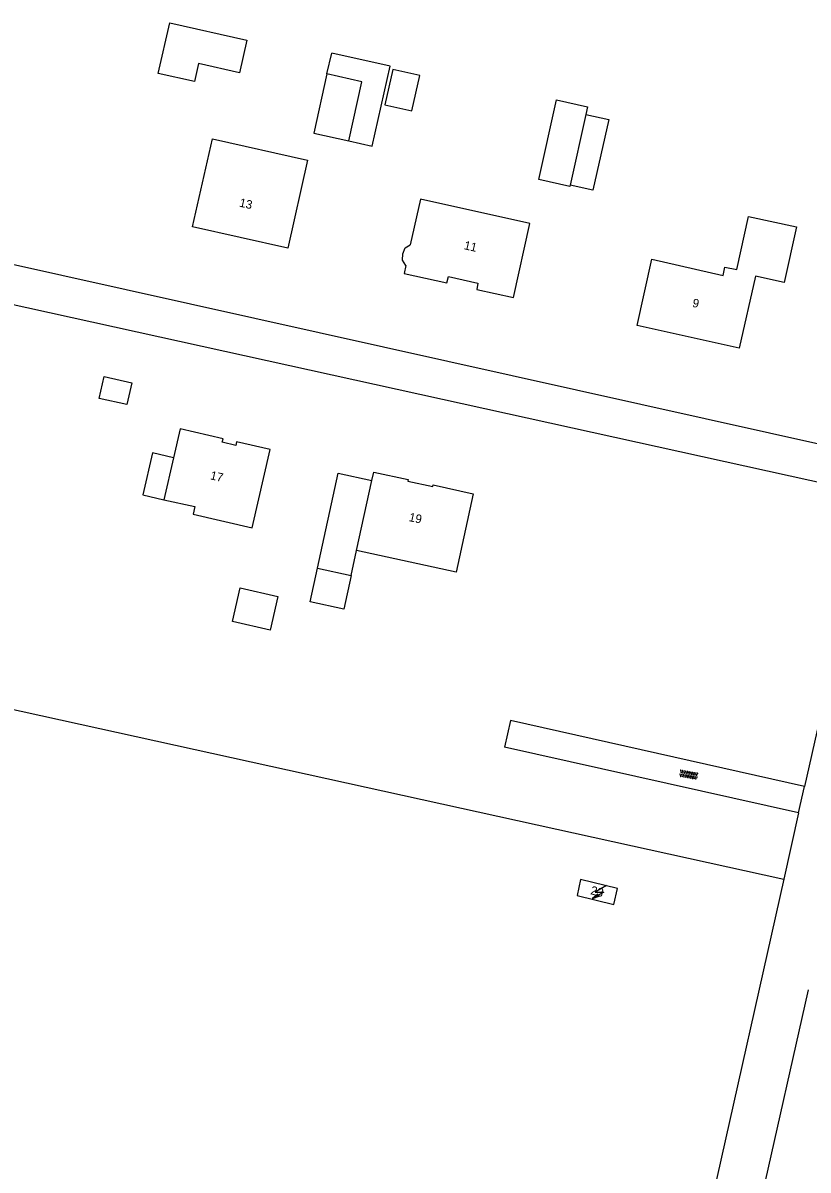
# Model space of a CAD drawing. Extents: x 124000 to 129000, y 395500 to 397503.
# Drawn here: x 128506.4 to 128597.6, y 396605.3 to 396738.6 of the extents above; entities that cross this region are included whole.
import ezdxf

# ---------------------------------------------------------------- set-up
doc = ezdxf.new("R2010")
doc.units = 0
for name, color, linetype in [('gg-anno-huisnummerreeks BGT', 7, 'Continuous'), ('gg-bbg-bijgebouw', 7, 'Continuous'), ('gg-bbg-gedigitaliseerde bijgebouw', 7, 'Continuous'), ('gg-bbg-hoofdgebouw', 7, 'Continuous'), ('gg-bbg-luifel en loopbrug', 7, 'Continuous'), ('gg-knt-onverhard', 7, 'Continuous'), ('gg-knt-verharding', 7, 'Continuous'), ('gt-grn-vlakafsluiter', 7, 'Continuous'), ('gt-grn-weggrens', 7, 'Continuous'), ('gt-symb-overige verharding', 7, 'Continuous'), ('gt-symb-trafo symbool', 7, 'Continuous')]:
    doc.layers.add(name, color=color, linetype=linetype)

# ---------------------------------------------------------------- blocks, each defined once
blk = doc.blocks.new('gt0-HSP')
at = {"layer": 'gt-symb-trafo symbool'}
for points in [[(0.77, 0.75), (-0.53, 0), (0.47, 0), (-0.83, -0.75)], [(-0.22, -0.24), (-0.83, -0.75), (-0.08, -0.48)]]:
    blk.add_lwpolyline(points, dxfattribs=at)
blk = doc.blocks.new('gt0-OVH')
at = {"layer": 'gt-symb-overige verharding'}
for points in [[(-0.97, 0.3), (-0.97, 0.31), (-0.96, 0.32), (-0.97, 0.33), (-0.97, 0.34), (-0.98, 0.35), (-0.99, 0.35), (-1, 0.36), (-1.01, 0.35), (-1.02, 0.35), (-1.03, 0.34), (-1.03, 0.33), (-1.04, 0.32), (-1.03, 0.31), (-1.03, 0.3), (-1.02, 0.29), (-1.01, 0.29), (-1, 0.28), (-0.99, 0.29), (-0.98, 0.29)], [(-0.87, 0.11), (-0.87, 0.12), (-0.86, 0.13), (-0.87, 0.14), (-0.87, 0.15), (-0.88, 0.16), (-0.89, 0.16), (-0.9, 0.16), (-0.91, 0.16), (-0.92, 0.16), (-0.93, 0.15), (-0.93, 0.14), (-0.94, 0.13), (-0.93, 0.12), (-0.93, 0.11), (-0.92, 0.1), (-0.91, 0.09), (-0.9, 0.09), (-0.89, 0.09), (-0.88, 0.1)], [(-0.77, 0.3), (-0.77, 0.31), (-0.76, 0.32), (-0.77, 0.33), (-0.77, 0.34), (-0.78, 0.35), (-0.79, 0.35), (-0.8, 0.36), (-0.81, 0.35), (-0.82, 0.35), (-0.83, 0.34), (-0.83, 0.33), (-0.84, 0.32), (-0.83, 0.31), (-0.83, 0.3), (-0.82, 0.29), (-0.81, 0.29), (-0.8, 0.28), (-0.79, 0.29), (-0.78, 0.29)], [(-0.67, 0.11), (-0.67, 0.12), (-0.66, 0.13), (-0.67, 0.14), (-0.67, 0.15), (-0.68, 0.16), (-0.69, 0.16), (-0.7, 0.16), (-0.71, 0.16), (-0.72, 0.16), (-0.73, 0.15), (-0.73, 0.14), (-0.74, 0.13), (-0.73, 0.12), (-0.73, 0.11), (-0.72, 0.1), (-0.71, 0.09), (-0.7, 0.09), (-0.69, 0.09), (-0.68, 0.1)], [(-0.57, 0.3), (-0.57, 0.31), (-0.56, 0.32), (-0.57, 0.33), (-0.57, 0.34), (-0.58, 0.35), (-0.59, 0.35), (-0.6, 0.36), (-0.61, 0.35), (-0.62, 0.35), (-0.63, 0.34), (-0.63, 0.33), (-0.64, 0.32), (-0.63, 0.31), (-0.63, 0.3), (-0.62, 0.29), (-0.61, 0.29), (-0.6, 0.28), (-0.59, 0.29), (-0.58, 0.29)], [(-0.47, 0.11), (-0.47, 0.12), (-0.46, 0.13), (-0.47, 0.14), (-0.47, 0.15), (-0.48, 0.16), (-0.49, 0.16), (-0.5, 0.16), (-0.51, 0.16), (-0.52, 0.16), (-0.53, 0.15), (-0.53, 0.14), (-0.54, 0.13), (-0.53, 0.12), (-0.53, 0.11), (-0.52, 0.1), (-0.51, 0.09), (-0.5, 0.09), (-0.49, 0.09), (-0.48, 0.1)], [(-0.37, 0.3), (-0.37, 0.31), (-0.36, 0.32), (-0.37, 0.33), (-0.37, 0.34), (-0.38, 0.35), (-0.39, 0.35), (-0.4, 0.36), (-0.41, 0.35), (-0.42, 0.35), (-0.43, 0.34), (-0.43, 0.33), (-0.44, 0.32), (-0.43, 0.31), (-0.43, 0.3), (-0.42, 0.29), (-0.41, 0.29), (-0.4, 0.28), (-0.39, 0.29), (-0.38, 0.29)], [(-0.27, 0.11), (-0.27, 0.12), (-0.26, 0.13), (-0.27, 0.14), (-0.27, 0.15), (-0.28, 0.16), (-0.29, 0.16), (-0.3, 0.16), (-0.31, 0.16), (-0.32, 0.16), (-0.33, 0.15), (-0.33, 0.14), (-0.34, 0.13), (-0.33, 0.12), (-0.33, 0.11), (-0.32, 0.1), (-0.31, 0.09), (-0.3, 0.09), (-0.29, 0.09), (-0.28, 0.1)], [(-0.17, 0.3), (-0.17, 0.31), (-0.16, 0.32), (-0.17, 0.33), (-0.17, 0.34), (-0.18, 0.35), (-0.19, 0.35), (-0.2, 0.36), (-0.21, 0.35), (-0.22, 0.35), (-0.23, 0.34), (-0.23, 0.33), (-0.24, 0.32), (-0.23, 0.31), (-0.23, 0.3), (-0.22, 0.29), (-0.21, 0.29), (-0.2, 0.28), (-0.19, 0.29), (-0.18, 0.29)], [(-0.07, 0.11), (-0.07, 0.12), (-0.06, 0.13), (-0.07, 0.14), (-0.07, 0.15), (-0.08, 0.16), (-0.09, 0.16), (-0.1, 0.16), (-0.11, 0.16), (-0.12, 0.16), (-0.13, 0.15), (-0.13, 0.14), (-0.14, 0.13), (-0.13, 0.12), (-0.13, 0.11), (-0.12, 0.1), (-0.11, 0.09), (-0.1, 0.09), (-0.09, 0.09), (-0.08, 0.1)], [(0.03, 0.3), (0.03, 0.31), (0.04, 0.32), (0.03, 0.33), (0.03, 0.34), (0.02, 0.35), (0.01, 0.35), (0, 0.36), (-0.01, 0.35), (-0.02, 0.35), (-0.03, 0.34), (-0.03, 0.33), (-0.04, 0.32), (-0.03, 0.31), (-0.03, 0.3), (-0.02, 0.29), (-0.01, 0.29), (0, 0.28), (0.01, 0.29), (0.02, 0.29)], [(0.13, 0.11), (0.13, 0.12), (0.14, 0.13), (0.13, 0.14), (0.13, 0.15), (0.12, 0.16), (0.11, 0.16), (0.1, 0.16), (0.09, 0.16), (0.08, 0.16), (0.07, 0.15), (0.07, 0.14), (0.06, 0.13), (0.07, 0.12), (0.07, 0.11), (0.08, 0.1), (0.09, 0.09), (0.1, 0.09), (0.11, 0.09), (0.12, 0.1)], [(0.23, 0.3), (0.23, 0.31), (0.24, 0.32), (0.23, 0.33), (0.23, 0.34), (0.22, 0.35), (0.21, 0.35), (0.2, 0.36), (0.19, 0.35), (0.18, 0.35), (0.17, 0.34), (0.17, 0.33), (0.16, 0.32), (0.17, 0.31), (0.17, 0.3), (0.18, 0.29), (0.19, 0.29), (0.2, 0.28), (0.21, 0.29), (0.22, 0.29)], [(0.33, 0.11), (0.33, 0.12), (0.34, 0.13), (0.33, 0.14), (0.33, 0.15), (0.32, 0.16), (0.31, 0.16), (0.3, 0.16), (0.29, 0.16), (0.28, 0.16), (0.27, 0.15), (0.27, 0.14), (0.26, 0.13), (0.27, 0.12), (0.27, 0.11), (0.28, 0.1), (0.29, 0.09), (0.3, 0.09), (0.31, 0.09), (0.32, 0.1)], [(0.43, 0.3), (0.43, 0.31), (0.44, 0.32), (0.43, 0.33), (0.43, 0.34), (0.42, 0.35), (0.41, 0.35), (0.4, 0.36), (0.39, 0.35), (0.38, 0.35), (0.37, 0.34), (0.37, 0.33), (0.36, 0.32), (0.37, 0.31), (0.37, 0.3), (0.38, 0.29), (0.39, 0.29), (0.4, 0.28), (0.41, 0.29), (0.42, 0.29)], [(0.53, 0.11), (0.53, 0.12), (0.54, 0.13), (0.53, 0.14), (0.53, 0.15), (0.52, 0.16), (0.51, 0.16), (0.5, 0.16), (0.49, 0.16), (0.48, 0.16), (0.47, 0.15), (0.47, 0.14), (0.46, 0.13), (0.47, 0.12), (0.47, 0.11), (0.48, 0.1), (0.49, 0.09), (0.5, 0.09), (0.51, 0.09), (0.52, 0.1)], [(0.63, 0.3), (0.63, 0.31), (0.64, 0.32), (0.63, 0.33), (0.63, 0.34), (0.62, 0.35), (0.61, 0.35), (0.6, 0.36), (0.59, 0.35), (0.58, 0.35), (0.57, 0.34), (0.57, 0.33), (0.56, 0.32), (0.57, 0.31), (0.57, 0.3), (0.58, 0.29), (0.59, 0.29), (0.6, 0.28), (0.61, 0.29), (0.62, 0.29)], [(0.73, 0.11), (0.73, 0.12), (0.74, 0.13), (0.73, 0.14), (0.73, 0.15), (0.72, 0.16), (0.71, 0.16), (0.7, 0.16), (0.69, 0.16), (0.68, 0.16), (0.67, 0.15), (0.67, 0.14), (0.66, 0.13), (0.67, 0.12), (0.67, 0.11), (0.68, 0.1), (0.69, 0.09), (0.7, 0.09), (0.71, 0.09), (0.72, 0.1)], [(0.83, 0.3), (0.83, 0.31), (0.84, 0.32), (0.83, 0.33), (0.83, 0.34), (0.82, 0.35), (0.81, 0.35), (0.8, 0.36), (0.79, 0.35), (0.78, 0.35), (0.77, 0.34), (0.77, 0.33), (0.76, 0.32), (0.77, 0.31), (0.77, 0.3), (0.78, 0.29), (0.79, 0.29), (0.8, 0.28), (0.81, 0.29), (0.82, 0.29)], [(0.93, 0.11), (0.93, 0.12), (0.94, 0.13), (0.93, 0.14), (0.93, 0.15), (0.92, 0.16), (0.91, 0.16), (0.9, 0.16), (0.89, 0.16), (0.88, 0.16), (0.87, 0.15), (0.87, 0.14), (0.86, 0.13), (0.87, 0.12), (0.87, 0.11), (0.88, 0.1), (0.89, 0.09), (0.9, 0.09), (0.91, 0.09), (0.92, 0.1)], [(1.03, 0.3), (1.03, 0.31), (1.04, 0.32), (1.03, 0.33), (1.03, 0.34), (1.02, 0.35), (1.01, 0.35), (1, 0.36), (0.99, 0.35), (0.98, 0.35), (0.97, 0.34), (0.97, 0.33), (0.96, 0.32), (0.97, 0.31), (0.97, 0.3), (0.98, 0.29), (0.99, 0.29), (1, 0.28), (1.01, 0.29), (1.02, 0.29)], [(-0.97, -0.14), (-0.97, -0.13), (-0.96, -0.12), (-0.97, -0.11), (-0.97, -0.1), (-0.98, -0.09), (-0.99, -0.09), (-1, -0.08), (-1.01, -0.09), (-1.02, -0.09), (-1.03, -0.1), (-1.03, -0.11), (-1.04, -0.12), (-1.03, -0.13), (-1.03, -0.14), (-1.02, -0.15), (-1.01, -0.15), (-1, -0.16), (-0.99, -0.15), (-0.98, -0.15)], [(-0.87, -0.33), (-0.87, -0.32), (-0.86, -0.31), (-0.87, -0.3), (-0.87, -0.29), (-0.88, -0.28), (-0.89, -0.28), (-0.9, -0.28), (-0.91, -0.28), (-0.92, -0.28), (-0.93, -0.29), (-0.93, -0.3), (-0.94, -0.31), (-0.93, -0.32), (-0.93, -0.33), (-0.92, -0.34), (-0.91, -0.35), (-0.9, -0.35), (-0.89, -0.35), (-0.88, -0.34)], [(-0.77, -0.14), (-0.77, -0.13), (-0.76, -0.12), (-0.77, -0.11), (-0.77, -0.1), (-0.78, -0.09), (-0.79, -0.09), (-0.8, -0.08), (-0.81, -0.09), (-0.82, -0.09), (-0.83, -0.1), (-0.83, -0.11), (-0.84, -0.12), (-0.83, -0.13), (-0.83, -0.14), (-0.82, -0.15), (-0.81, -0.15), (-0.8, -0.16), (-0.79, -0.15), (-0.78, -0.15)], [(-0.67, -0.33), (-0.67, -0.32), (-0.66, -0.31), (-0.67, -0.3), (-0.67, -0.29), (-0.68, -0.28), (-0.69, -0.28), (-0.7, -0.28), (-0.71, -0.28), (-0.72, -0.28), (-0.73, -0.29), (-0.73, -0.3), (-0.74, -0.31), (-0.73, -0.32), (-0.73, -0.33), (-0.72, -0.34), (-0.71, -0.35), (-0.7, -0.35), (-0.69, -0.35), (-0.68, -0.34)], [(-0.57, -0.14), (-0.57, -0.13), (-0.56, -0.12), (-0.57, -0.11), (-0.57, -0.1), (-0.58, -0.09), (-0.59, -0.09), (-0.6, -0.08), (-0.61, -0.09), (-0.62, -0.09), (-0.63, -0.1), (-0.63, -0.11), (-0.64, -0.12), (-0.63, -0.13), (-0.63, -0.14), (-0.62, -0.15), (-0.61, -0.15), (-0.6, -0.16), (-0.59, -0.15), (-0.58, -0.15)], [(-0.47, -0.33), (-0.47, -0.32), (-0.46, -0.31), (-0.47, -0.3), (-0.47, -0.29), (-0.48, -0.28), (-0.49, -0.28), (-0.5, -0.28), (-0.51, -0.28), (-0.52, -0.28), (-0.53, -0.29), (-0.53, -0.3), (-0.54, -0.31), (-0.53, -0.32), (-0.53, -0.33), (-0.52, -0.34), (-0.51, -0.35), (-0.5, -0.35), (-0.49, -0.35), (-0.48, -0.34)], [(-0.37, -0.14), (-0.37, -0.13), (-0.36, -0.12), (-0.37, -0.11), (-0.37, -0.1), (-0.38, -0.09), (-0.39, -0.09), (-0.4, -0.08), (-0.41, -0.09), (-0.42, -0.09), (-0.43, -0.1), (-0.43, -0.11), (-0.44, -0.12), (-0.43, -0.13), (-0.43, -0.14), (-0.42, -0.15), (-0.41, -0.15), (-0.4, -0.16), (-0.39, -0.15), (-0.38, -0.15)], [(-0.27, -0.33), (-0.27, -0.32), (-0.26, -0.31), (-0.27, -0.3), (-0.27, -0.29), (-0.28, -0.28), (-0.29, -0.28), (-0.3, -0.28), (-0.31, -0.28), (-0.32, -0.28), (-0.33, -0.29), (-0.33, -0.3), (-0.34, -0.31), (-0.33, -0.32), (-0.33, -0.33), (-0.32, -0.34), (-0.31, -0.35), (-0.3, -0.35), (-0.29, -0.35), (-0.28, -0.34)], [(-0.17, -0.14), (-0.17, -0.13), (-0.16, -0.12), (-0.17, -0.11), (-0.17, -0.1), (-0.18, -0.09), (-0.19, -0.09), (-0.2, -0.08), (-0.21, -0.09), (-0.22, -0.09), (-0.23, -0.1), (-0.23, -0.11), (-0.24, -0.12), (-0.23, -0.13), (-0.23, -0.14), (-0.22, -0.15), (-0.21, -0.15), (-0.2, -0.16), (-0.19, -0.15), (-0.18, -0.15)], [(-0.07, -0.33), (-0.07, -0.32), (-0.06, -0.31), (-0.07, -0.3), (-0.07, -0.29), (-0.08, -0.28), (-0.09, -0.28), (-0.1, -0.28), (-0.11, -0.28), (-0.12, -0.28), (-0.13, -0.29), (-0.13, -0.3), (-0.14, -0.31), (-0.13, -0.32), (-0.13, -0.33), (-0.12, -0.34), (-0.11, -0.35), (-0.1, -0.35), (-0.09, -0.35), (-0.08, -0.34)], [(0.03, -0.14), (0.03, -0.13), (0.04, -0.12), (0.03, -0.11), (0.03, -0.1), (0.02, -0.09), (0.01, -0.09), (0, -0.08), (-0.01, -0.09), (-0.02, -0.09), (-0.03, -0.1), (-0.03, -0.11), (-0.04, -0.12), (-0.03, -0.13), (-0.03, -0.14), (-0.02, -0.15), (-0.01, -0.15), (0, -0.16), (0.01, -0.15), (0.02, -0.15)], [(0.13, -0.33), (0.13, -0.32), (0.14, -0.31), (0.13, -0.3), (0.13, -0.29), (0.12, -0.28), (0.11, -0.28), (0.1, -0.28), (0.09, -0.28), (0.08, -0.28), (0.07, -0.29), (0.07, -0.3), (0.06, -0.31), (0.07, -0.32), (0.07, -0.33), (0.08, -0.34), (0.09, -0.35), (0.1, -0.35), (0.11, -0.35), (0.12, -0.34)], [(0.23, -0.14), (0.23, -0.13), (0.24, -0.12), (0.23, -0.11), (0.23, -0.1), (0.22, -0.09), (0.21, -0.09), (0.2, -0.08), (0.19, -0.09), (0.18, -0.09), (0.17, -0.1), (0.17, -0.11), (0.16, -0.12), (0.17, -0.13), (0.17, -0.14), (0.18, -0.15), (0.19, -0.15), (0.2, -0.16), (0.21, -0.15), (0.22, -0.15)], [(0.33, -0.33), (0.33, -0.32), (0.34, -0.31), (0.33, -0.3), (0.33, -0.29), (0.32, -0.28), (0.31, -0.28), (0.3, -0.28), (0.29, -0.28), (0.28, -0.28), (0.27, -0.29), (0.27, -0.3), (0.26, -0.31), (0.27, -0.32), (0.27, -0.33), (0.28, -0.34), (0.29, -0.35), (0.3, -0.35), (0.31, -0.35), (0.32, -0.34)], [(0.43, -0.14), (0.43, -0.13), (0.44, -0.12), (0.43, -0.11), (0.43, -0.1), (0.42, -0.09), (0.41, -0.09), (0.4, -0.08), (0.39, -0.09), (0.38, -0.09), (0.37, -0.1), (0.37, -0.11), (0.36, -0.12), (0.37, -0.13), (0.37, -0.14), (0.38, -0.15), (0.39, -0.15), (0.4, -0.16), (0.41, -0.15), (0.42, -0.15)], [(0.53, -0.33), (0.53, -0.32), (0.54, -0.31), (0.53, -0.3), (0.53, -0.29), (0.52, -0.28), (0.51, -0.28), (0.5, -0.28), (0.49, -0.28), (0.48, -0.28), (0.47, -0.29), (0.47, -0.3), (0.46, -0.31), (0.47, -0.32), (0.47, -0.33), (0.48, -0.34), (0.49, -0.35), (0.5, -0.35), (0.51, -0.35), (0.52, -0.34)], [(0.63, -0.14), (0.63, -0.13), (0.64, -0.12), (0.63, -0.11), (0.63, -0.1), (0.62, -0.09), (0.61, -0.09), (0.6, -0.08), (0.59, -0.09), (0.58, -0.09), (0.57, -0.1), (0.57, -0.11), (0.56, -0.12), (0.57, -0.13), (0.57, -0.14), (0.58, -0.15), (0.59, -0.15), (0.6, -0.16), (0.61, -0.15), (0.62, -0.15)], [(0.73, -0.33), (0.73, -0.32), (0.74, -0.31), (0.73, -0.3), (0.73, -0.29), (0.72, -0.28), (0.71, -0.28), (0.7, -0.28), (0.69, -0.28), (0.68, -0.28), (0.67, -0.29), (0.67, -0.3), (0.66, -0.31), (0.67, -0.32), (0.67, -0.33), (0.68, -0.34), (0.69, -0.35), (0.7, -0.35), (0.71, -0.35), (0.72, -0.34)], [(0.83, -0.14), (0.83, -0.13), (0.84, -0.12), (0.83, -0.11), (0.83, -0.1), (0.82, -0.09), (0.81, -0.09), (0.8, -0.08), (0.79, -0.09), (0.78, -0.09), (0.77, -0.1), (0.77, -0.11), (0.76, -0.12), (0.77, -0.13), (0.77, -0.14), (0.78, -0.15), (0.79, -0.15), (0.8, -0.16), (0.81, -0.15), (0.82, -0.15)], [(0.93, -0.33), (0.93, -0.32), (0.94, -0.31), (0.93, -0.3), (0.93, -0.29), (0.92, -0.28), (0.91, -0.28), (0.9, -0.28), (0.89, -0.28), (0.88, -0.28), (0.87, -0.29), (0.87, -0.3), (0.86, -0.31), (0.87, -0.32), (0.87, -0.33), (0.88, -0.34), (0.89, -0.35), (0.9, -0.35), (0.91, -0.35), (0.92, -0.34)], [(1.03, -0.14), (1.03, -0.13), (1.04, -0.12), (1.03, -0.11), (1.03, -0.1), (1.02, -0.09), (1.01, -0.09), (1, -0.08), (0.99, -0.09), (0.98, -0.09), (0.97, -0.1), (0.97, -0.11), (0.96, -0.12), (0.97, -0.13), (0.97, -0.14), (0.98, -0.15), (0.99, -0.15), (1, -0.16), (1.01, -0.15), (1.02, -0.15)]]:
    blk.add_lwpolyline(points, close=True, dxfattribs=at)

msp = doc.modelspace()

# ---------------------------------------------------------------- linework, layer by layer
at = {"layer": 'gg-bbg-bijgebouw'}
msp.add_line((128571.78, 396727.99), (128569.96, 396719.76), dxfattribs=at)
for points in [[(128569.96, 396719.76), (128569.93, 396719.61), (128566.3, 396720.42), (128568.35, 396729.67)], [(128568.35, 396729.67), (128571.97, 396728.87), (128571.78, 396727.99)]]:
    msp.add_lwpolyline(points, dxfattribs=at)
at = {"layer": 'gg-bbg-gedigitaliseerde bijgebouw'}
for p, q in [((128541.71, 396732.69), (128540.17, 396725.83)), ((128540.17, 396725.83), (128544.24, 396724.92)), ((128540.61, 396675.26), (128544.53, 396674.4))]:
    msp.add_line(p, q, dxfattribs=at)
for points in [[(128523.45, 396738.62), (128532.39, 396736.61), (128531.54, 396732.83), (128526.79, 396733.9), (128526.31, 396731.8), (128522.12, 396732.74), (128523.45, 396738.62)], [(128544.24, 396724.92), (128545.78, 396731.77), (128541.71, 396732.69)], [(128515.82, 396697.53), (128519.04, 396696.79), (128518.46, 396694.26), (128515.24, 396694.99), (128515.82, 396697.53)], [(128544.53, 396674.4), (128543.68, 396670.5), (128539.76, 396671.35), (128540.61, 396675.26)], [(128531.64, 396672.96), (128536.02, 396671.95), (128535.13, 396668.05), (128530.74, 396669.06), (128531.64, 396672.96)]]:
    msp.add_lwpolyline(points, dxfattribs=at)
at = {"layer": 'gg-bbg-hoofdgebouw'}
for p, q in [((128523.89, 396688.09), (128522.77, 396683.21)), ((128546.94, 396685.46), (128547.15, 396686.42)), ((128545.16, 396677.29), (128546.94, 396685.46))]:
    msp.add_line(p, q, dxfattribs=at)
for points in [[(128526.1, 396714.91), (128528.43, 396725.16), (128539.46, 396722.68), (128537.15, 396712.43), (128526.1, 396714.91)], [(128550.86, 396710.43), (128550.66, 396709.52), (128555.62, 396708.42), (128555.81, 396709.15), (128559.24, 396708.36), (128559.11, 396707.65), (128563.36, 396706.72), (128565.26, 396715.32), (128552.56, 396718.13), (128551.39, 396712.84)], [(128587.72, 396709.28), (128587.93, 396710.25), (128589.3, 396709.95), (128590.67, 396716.14), (128596.24, 396714.91), (128594.82, 396708.46), (128591.49, 396709.19), (128589.6, 396700.83), (128577.72, 396703.47), (128579.43, 396711.18), (128587.72, 396709.28)], [(128550.86, 396710.43), (128550.47, 396711.07), (128550.52, 396711.8), (128550.8, 396712.47), (128551.39, 396712.84)], [(128522.77, 396683.21), (128526.38, 396682.41), (128526.17, 396681.52), (128533.03, 396679.95), (128535.1, 396689.05), (128531.22, 396689.92), (128531.13, 396689.52), (128529.55, 396689.88), (128529.64, 396690.29), (128524.65, 396691.43), (128523.89, 396688.09)], [(128547.15, 396686.42), (128551.14, 396685.56), (128551.1, 396685.36), (128553.99, 396684.73), (128554.04, 396684.95), (128558.7, 396683.91), (128556.71, 396674.78), (128545.16, 396677.29)], [(128571.17, 396639.08), (128570.76, 396637.22), (128575.02, 396636.17), (128575.44, 396638.03), (128571.17, 396639.08)]]:
    msp.add_lwpolyline(points, dxfattribs=at)
at = {"layer": 'gg-bbg-luifel en loopbrug'}
for p, q in [((128541.71, 396732.69), (128542.26, 396735.13)), ((128544.53, 396674.4), (128545.16, 396677.29))]:
    msp.add_line(p, q, dxfattribs=at)
for points in [[(128544.24, 396724.92), (128546.97, 396724.3), (128549.06, 396733.6), (128542.26, 396735.13)], [(128548.45, 396729.11), (128551.57, 396728.41), (128552.49, 396732.51), (128549.37, 396733.21), (128548.45, 396729.11)], [(128571.78, 396727.99), (128574.46, 396727.39), (128572.6, 396719.17), (128569.96, 396719.76)], [(128523.89, 396688.09), (128521.45, 396688.65), (128520.33, 396683.77), (128522.77, 396683.21)], [(128540.61, 396675.26), (128543.01, 396686.31), (128546.94, 396685.46)]]:
    msp.add_lwpolyline(points, dxfattribs=at)
at = {"layer": 'gg-knt-onverhard'}
for p, q in [((128597.17, 396649.87), (128563.02, 396657.53)), ((128596.48, 396646.8), (128562.33, 396654.46))]:
    msp.add_line(p, q, dxfattribs=at)
at = {"layer": 'gg-knt-verharding'}
for p, q in [((128502.48, 396711.18), (128601.76, 396689.05)), ((128603.52, 396678.19), (128597.17, 396649.87)), ((128596.48, 396646.8), (128597.17, 396649.87)), ((128596.48, 396646.8), (128594.76, 396639.11)), ((128594.76, 396639.11), (128551.92, 396448.11)), ((128597.59, 396626.23), (128557.94, 396450.21))]:
    msp.add_line(p, q, dxfattribs=at)
msp.add_lwpolyline([(128600.44, 396684.86), (128501.9, 396706.59), (128460.18, 396715.84)], dxfattribs=at)
at = {"layer": 'gt-grn-vlakafsluiter'}
msp.add_lwpolyline([(128349.2, 396712.87), (128395.8, 396701.81), (128384.07, 396652.4), (128380.13, 396635.8), (128388.46, 396625.71), (128403.11, 396607.99), (128423.48, 396624.83), (128472.96, 396612.38), (128472.73, 396644.56), (128464.23, 396646.43), (128468.74, 396666.87), (128594.76, 396639.11)], dxfattribs=at)
at = {"layer": 'gt-grn-weggrens'}
msp.add_line((128563.02, 396657.53), (128562.33, 396654.46), dxfattribs=at)

# ---------------------------------------------------------------- block references
at = {"layer": 'gt-symb-overige verharding', "rotation": -9.792146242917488}
msp.add_blockref('gt0-OVH', (128583.72, 396651.24), dxfattribs=at)
at = {"layer": 'gt-symb-trafo symbool'}
msp.add_blockref('gt0-HSP', (128573.39, 396637.61), dxfattribs=at)

# ---------------------------------------------------------------- texts
at = {"layer": 'gg-anno-huisnummerreeks BGT'}
for s, rotation, p in [('13', 347.4, (128531.47, 396717.29)), ('11', 347.1, (128557.56, 396712.34)), ('9', 347.5, (128584.08, 396705.64)), ('17', 347.4, (128528.09, 396685.59)), ('19', 347.8, (128551.16, 396680.74)), ('23', 346.2, (128572.25, 396637.37))]:
    msp.add_text(s, height=1, rotation=rotation, dxfattribs=at).set_placement(p)

doc.saveas('drawing.dxf')
